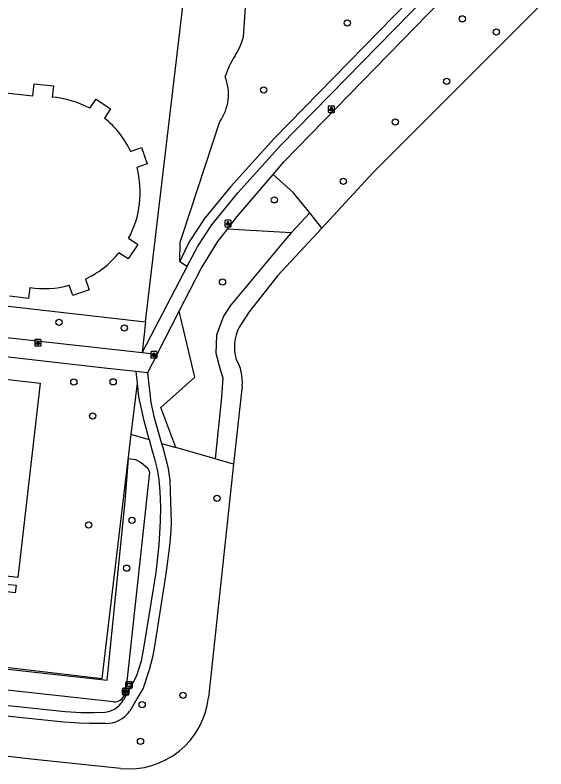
# Model space of a CAD drawing. Extents: x 161928 to 163055, y 386475 to 387428.
# Drawn here: x 162572 to 162655.2, y 386758.5 to 386876.6 of the extents above; entities that cross this region are included whole.
import ezdxf

# ---------------------------------------------------------------- set-up
doc = ezdxf.new("R2010")
doc.units = 0
for name, color, linetype in [('IMGEO_Afvalbak', 7, 'Continuous'), ('IMGEO_Bank', 7, 'Continuous'), ('IMGEO_Boom', 7, 'Continuous'), ('IMGEO_Groenvoorziening', 7, 'Continuous'), ('IMGEO_Haag', 7, 'Continuous'), ('IMGEO_Lichtpunt', 7, 'Continuous'), ('IMGEO_Meer_plas_ven_vijver', 7, 'Continuous'), ('IMGEO_Pand', 7, 'Continuous'), ('IMGEO_Voetpad_gesloten', 7, 'Continuous'), ('IMGEO_Voetpad_halfverhard', 7, 'Continuous'), ('IMGEO_Voetpad_open', 7, 'Continuous')]:
    doc.layers.add(name, color=color, linetype=linetype)

msp = doc.modelspace()

# ---------------------------------------------------------------- linework, layer by layer
at = {"layer": 'IMGEO_Afvalbak'}
for p, q in [((162589.36, 386771.24), (162589.36, 386772.04)), ((162589.36, 386772.04), (162589.36, 386771.24)), ((162589.46, 386772.14), (162590.25, 386772.14)), ((162590.25, 386772.14), (162589.46, 386772.14)), ((162590.35, 386772.04), (162590.35, 386771.24)), ((162590.35, 386771.24), (162590.35, 386772.04)), ((162590.25, 386771.14), (162589.46, 386771.14)), ((162589.46, 386771.14), (162590.25, 386771.14))]:
    msp.add_line(p, q, dxfattribs=at)
msp.add_lwpolyline([(162589.5, 386771.85), (162590.21, 386771.85), (162590.06, 386771.38), (162589.65, 386771.38), (162589.5, 386771.85)], dxfattribs=at)
for centre, start, end in [((162589.46, 386772.04), 90, 180), ((162589.46, 386772.04), 90, 180), ((162590.25, 386772.04), 0, 90), ((162590.25, 386772.04), 360, 90), ((162589.46, 386771.24), 180, 270), ((162589.46, 386771.24), 180, 270), ((162590.25, 386771.24), 270, 0), ((162590.25, 386771.24), 270, 0)]:
    msp.add_arc(centre, 0.1, start, end, dxfattribs=at)
at = {"layer": 'IMGEO_Bank'}
for p, q in [((162588.84, 386770.19), (162588.84, 386771.03)), ((162588.84, 386771.03), (162588.84, 386770.19)), ((162588.91, 386771.12), (162589.75, 386771.12)), ((162589.75, 386771.12), (162588.91, 386771.12)), ((162589.15, 386770.62), (162589.15, 386770.73)), ((162589.19, 386770.73), (162589.19, 386770.62)), ((162589.48, 386770.73), (162589.2, 386770.73)), ((162589.49, 386770.62), (162589.49, 386770.73)), ((162589.53, 386770.73), (162589.53, 386770.62)), ((162589.84, 386771.04), (162589.84, 386770.2)), ((162589.84, 386770.2), (162589.84, 386771.04)), ((162589.76, 386770.12), (162588.92, 386770.12)), ((162588.92, 386770.12), (162589.76, 386770.12)), ((162589.54, 386770.51), (162589.14, 386770.51)), ((162589.2, 386770.62), (162589.48, 386770.62))]:
    msp.add_line(p, q, dxfattribs=at)
for points in [[(162589.14, 386770.73), (162589.06, 386770.73), (162589.06, 386770.9), (162589.62, 386770.9), (162589.62, 386770.73), (162589.54, 386770.73)], [(162589.09, 386770.51), (162588.94, 386770.51), (162589.06, 386770.62), (162589.14, 386770.62)], [(162589.14, 386770.51), (162589.14, 386770.3), (162589.09, 386770.3), (162589.09, 386770.51)], [(162589.54, 386770.62), (162589.62, 386770.62), (162589.73, 386770.51), (162589.59, 386770.51)], [(162589.59, 386770.51), (162589.59, 386770.3), (162589.54, 386770.3), (162589.54, 386770.51)]]:
    msp.add_lwpolyline(points, dxfattribs=at)
for centre, radius, start, end in [((162588.92, 386771.04), 0.0779, 92.4484, 184.2845), ((162588.92, 386771.04), 0.0779, 92.4484, 184.2845), ((162589.14, 386770.73), 0.00671, 2.8957, 87.1043), ((162589.2, 386770.73), 0.00671, 92.8957, 177.1043), ((162589.48, 386770.73), 0.00671, 2.8957, 87.1043), ((162589.54, 386770.73), 0.00671, 92.8957, 177.1043), ((162589.76, 386771.04), 0.0779, 2.4484, 94.2845), ((162589.76, 386771.04), 0.0779, 2.4484, 94.2845), ((162588.92, 386770.2), 0.0779, 182.4484, 274.2845), ((162588.92, 386770.2), 0.0779, 182.4484, 274.2845), ((162589.09, 386770.51), 0.00671, 2.8957, 87.1043), ((162589.14, 386770.62), 0.00671, 272.8957, 357.1043), ((162589.14, 386770.51), 0.00671, 92.8957, 177.1043), ((162589.2, 386770.62), 0.00671, 182.8957, 267.1043), ((162589.48, 386770.62), 0.00671, 272.8957, 357.1043), ((162589.54, 386770.62), 0.00671, 182.8957, 267.1043), ((162589.54, 386770.51), 0.00671, 2.8957, 87.1043), ((162589.59, 386770.51), 0.00671, 92.8957, 177.1043), ((162589.76, 386770.2), 0.0779, 272.4484, 4.2845), ((162589.76, 386770.2), 0.0779, 272.4484, 4.2845)]:
    msp.add_arc(centre, radius, start, end, dxfattribs=at)
at = {"layer": 'IMGEO_Boom'}
for centre in [(162624.07, 386875.4), (162642.11, 386876.06), (162647.41, 386873.98), (162639.64, 386866.27), (162610.97, 386864.91), (162631.59, 386859.89), (162623.45, 386850.57), (162612.64, 386847.68), (162604.51, 386834.81), (162578.88, 386828.5), (162589.12, 386827.59), (162581.2, 386819.13), (162587.37, 386819.16), (162584.15, 386813.81), (162603.63, 386800.91), (162590.3, 386797.45), (162583.51, 386796.7), (162589.48, 386789.95), (162598.32, 386770), (162591.91, 386768.56), (162591.65, 386762.81)]:
    msp.add_circle(centre, 0.489, dxfattribs=at)
at = {"layer": 'IMGEO_Groenvoorziening'}
for points in [[(162592.46, 386828.55), (162599.97, 386892.23), (162601.6, 386907.9)], [(162607.79, 386873.18), (162608.57, 386884.98), (162612.04, 386899.35), (162609.45, 386906.52)], [(162597.8, 386838), (162597.86, 386841.03), (162598.28, 386842.31), (162604.09, 386859.94)], [(162618.18, 386845.63), (162615.58, 386848.84), (162612.43, 386851.68)], [(162618.18, 386845.63), (162615.28, 386842.49)], [(162620.05, 386843.23), (162618.18, 386845.63)], [(162615.28, 386842.49), (162605.27, 386843.1)], [(162615.28, 386842.49), (162614.57, 386841.73), (162605.71, 386831.07), (162604.64, 386829.45), (162603.54, 386826.45), (162603.44, 386823.65), (162604.12, 386821.1), (162604.57, 386819.8), (162604.37, 386816.74), (162603.33, 386807.1)], [(162547.52, 386833.68), (162592.46, 386828.55)], [(162597.21, 386808.87), (162594.85, 386815.15), (162600.16, 386819.9), (162597.71, 386830.21)], [(162592.46, 386828.55), (162591.9, 386823.76)], [(162590.2, 386810.9), (162591.16, 386818.96)], [(162540.09, 386777.49), (162540.18, 386778.23), (162546.92, 386777.13), (162570.98, 386774.36), (162585.62, 386772.68), (162590.2, 386810.9)], [(162590.2, 386810.9), (162590.24, 386810.88), (162593.02, 386810.1)], [(162594.95, 386809.49), (162597.21, 386808.87)], [(162603.33, 386807.1), (162597.21, 386808.87)], [(162540.09, 386777.49), (162586.45, 386772.39), (162589.25, 386800.41), (162589.79, 386807.15), (162590.88, 386806.96), (162591.77, 386806.52), (162592.81, 386805.62), (162593.04, 386805.02), (162589.36, 386770.79)], [(162606.25, 386806.26), (162603.33, 386807.1)], [(162587.43, 386768.99), (162539.7, 386774.23)]]:
    msp.add_lwpolyline(points, dxfattribs=at)
for centre, radius, start, end in [((162596.81, 386876.38), 11.43, 327.2757, 343.7175), ((162616.72, 386863.36), 12.35, 146.3581, 162.778), ((162597.93, 386864.24), 7.51, 325.0452, 21.6779), ((162587.46, 386770.89), 1.9, 269.0398, 357.1542)]:
    msp.add_arc(centre, radius, start, end, dxfattribs=at)
at = {"layer": 'IMGEO_Haag'}
for points in [[(162644.21, 386887.52), (162644, 386887.73), (162643.14, 386888.56), (162612.53, 386857.24), (162605.75, 386849.72), (162601.67, 386844.74), (162599.39, 386841.27), (162598.9, 386840.35), (162597.8, 386838)], [(162597.8, 386838), (162598.73, 386837.44), (162598.99, 386837.28)]]:
    msp.add_lwpolyline(points, dxfattribs=at)
at = {"layer": 'IMGEO_Lichtpunt'}
for p, q in [((162621.07, 386862.29), (162621.07, 386861.48)), ((162621.07, 386862.29), (162621.07, 386861.48)), ((162621.97, 386862.39), (162621.17, 386862.39)), ((162621.97, 386862.39), (162621.17, 386862.39)), ((162622.07, 386861.48), (162622.07, 386862.29)), ((162622.07, 386861.48), (162622.07, 386862.29)), ((162621.17, 386861.39), (162621.97, 386861.39)), ((162621.17, 386861.39), (162621.97, 386861.39)), ((162604.88, 386844.38), (162604.88, 386843.57)), ((162604.88, 386844.38), (162604.88, 386843.57)), ((162605.78, 386844.48), (162604.98, 386844.48)), ((162605.78, 386844.48), (162604.98, 386844.48)), ((162605.88, 386843.57), (162605.88, 386844.38)), ((162605.88, 386843.57), (162605.88, 386844.38)), ((162604.98, 386843.48), (162605.78, 386843.48)), ((162604.98, 386843.48), (162605.78, 386843.48)), ((162575.07, 386825.68), (162575.07, 386824.87)), ((162575.07, 386825.68), (162575.07, 386824.87)), ((162575.97, 386825.78), (162575.16, 386825.78)), ((162575.97, 386825.78), (162575.16, 386825.78)), ((162576.06, 386824.87), (162576.06, 386825.68)), ((162576.06, 386824.87), (162576.06, 386825.68)), ((162575.16, 386824.78), (162575.97, 386824.78)), ((162575.16, 386824.78), (162575.97, 386824.78)), ((162594.16, 386823.9), (162593.36, 386823.9)), ((162594.16, 386823.9), (162593.36, 386823.9)), ((162593.26, 386823.8), (162593.26, 386823)), ((162593.26, 386823.8), (162593.26, 386823)), ((162593.36, 386822.9), (162594.16, 386822.9)), ((162593.36, 386822.9), (162594.16, 386822.9)), ((162594.26, 386823), (162594.26, 386823.8)), ((162594.26, 386823), (162594.26, 386823.8))]:
    msp.add_line(p, q, dxfattribs=at)
for points in [[(162621.45, 386861.95), (162621.48, 386861.93), (162621.3, 386861.66), (162621.26, 386861.69), (162621.45, 386861.95)], [(162621.55, 386861.91), (162621.59, 386861.91), (162621.59, 386861.58), (162621.55, 386861.58), (162621.55, 386861.91)], [(162621.66, 386861.93), (162621.7, 386861.95), (162621.88, 386861.69), (162621.84, 386861.66), (162621.66, 386861.93)], [(162605.26, 386844.04), (162605.3, 386844.02), (162605.11, 386843.75), (162605.07, 386843.78), (162605.26, 386844.04)], [(162605.36, 386844), (162605.41, 386844), (162605.41, 386843.67), (162605.36, 386843.67), (162605.36, 386844)], [(162605.47, 386844.02), (162605.51, 386844.04), (162605.69, 386843.78), (162605.66, 386843.75), (162605.47, 386844.02)], [(162575.44, 386825.34), (162575.48, 386825.32), (162575.29, 386825.05), (162575.25, 386825.08), (162575.44, 386825.34)], [(162575.54, 386825.3), (162575.59, 386825.3), (162575.59, 386824.97), (162575.54, 386824.97), (162575.54, 386825.3)], [(162575.65, 386825.32), (162575.69, 386825.34), (162575.88, 386825.08), (162575.84, 386825.05), (162575.65, 386825.32)], [(162593.64, 386823.47), (162593.67, 386823.44), (162593.49, 386823.18), (162593.45, 386823.2), (162593.64, 386823.47)], [(162593.74, 386823.42), (162593.78, 386823.42), (162593.78, 386823.1), (162593.74, 386823.1), (162593.74, 386823.42)], [(162593.85, 386823.44), (162593.89, 386823.47), (162594.07, 386823.2), (162594.03, 386823.18), (162593.85, 386823.44)]]:
    msp.add_lwpolyline(points, dxfattribs=at)
for centre in [(162621.57, 386862.09), (162605.38, 386844.18), (162575.57, 386825.48), (162593.76, 386823.6)]:
    msp.add_circle(centre, 0.0994, dxfattribs=at)
for centre, start, end in [((162621.17, 386862.29), 90, 180), ((162621.17, 386862.29), 90, 180), ((162621.97, 386862.29), 0, 90), ((162621.97, 386862.29), 0, 90), ((162621.17, 386861.48), 180, 270), ((162621.17, 386861.48), 180, 270), ((162621.97, 386861.48), 270, 0), ((162621.97, 386861.48), 270, 360), ((162604.98, 386844.38), 90, 180), ((162604.98, 386844.38), 90, 180), ((162605.78, 386844.38), 0, 90), ((162605.78, 386844.38), 0, 90), ((162604.98, 386843.57), 180, 270), ((162604.98, 386843.57), 180, 270), ((162605.78, 386843.57), 270, 0), ((162605.78, 386843.57), 270, 360), ((162575.16, 386825.68), 90, 180), ((162575.16, 386825.68), 90, 180), ((162575.97, 386825.68), 0, 90), ((162575.97, 386825.68), 0, 90), ((162575.16, 386824.87), 180, 270), ((162575.16, 386824.87), 180, 270), ((162575.97, 386824.87), 270, 0), ((162575.97, 386824.87), 270, 360), ((162593.36, 386823.8), 90, 180), ((162593.36, 386823.8), 90, 180), ((162594.16, 386823.8), 0, 90), ((162594.16, 386823.8), 0, 90), ((162593.36, 386823), 180, 270), ((162593.36, 386823), 180, 270), ((162594.16, 386823), 270, 0), ((162594.16, 386823), 270, 360)]:
    msp.add_arc(centre, 0.0946, start, end, dxfattribs=at)
at = {"layer": 'IMGEO_Meer_plas_ven_vijver'}
for points in [[(162655.2, 386879.09), (162628.11, 386851.95), (162620.05, 386843.23)], [(162620.05, 386843.23), (162613.15, 386835.76), (162608.7, 386830.14), (162607.1, 386827.74)], [(162607.58, 386818.55), (162606.25, 386806.26)], [(162606.25, 386806.26), (162602.3, 386769.68)], [(162588.5, 386758.55), (162574.51, 386760), (162537.24, 386764.37)]]:
    msp.add_lwpolyline(points, dxfattribs=at)
for centre, radius, start, end in [((162613.36, 386824.65), 6.98, 153.7059, 195.9403), ((162600.68, 386819.2), 6.94, 354.6569, 30.6184), ((162589.8, 386771.05), 12.57, 264.0458, 353.7432)]:
    msp.add_arc(centre, radius, start, end, dxfattribs=at)
at = {"layer": 'IMGEO_Pand'}
for points in [[(162566.54, 386866.88), (162566.32, 386864.95), (162574.79, 386863.98), (162575.01, 386865.89), (162577.99, 386865.56), (162577.79, 386863.78)], [(162583.71, 386862.03), (162584.7, 386863.46), (162586.94, 386861.97), (162586, 386860.5)], [(162590.11, 386855.27), (162591.8, 386855.88), (162592.71, 386853.35), (162591.1, 386852.73)], [(162589.79, 386841.67), (162591.21, 386840.67), (162589.71, 386838.44), (162588.25, 386839.39)], [(162583.02, 386835.27), (162583.63, 386833.6), (162581.07, 386832.69), (162580.46, 386834.3)], [(162574.3, 386833.97), (162574.09, 386832.23), (162571.1, 386832.58)], [(162551.78, 386821.7), (162575.9, 386818.93), (162572.41, 386788.49), (162557.02, 386790.26), (162556.06, 386781.86), (162540.75, 386783.61), (162532.4, 386784.57)], [(162572.03, 386786.08), (162569.85, 386786.33), (162569.99, 386787.52), (162572.16, 386787.27), (162572.03, 386786.08)]]:
    msp.add_lwpolyline(points, dxfattribs=at)
for centre, radius, start, end in [((162576.55, 386848.74), 15.1, 61.7055, 85.2944), ((162576.57, 386848.85), 14.99, 25.3713, 51.0118), ((162576.52, 386848.86), 15.09, 331.562, 14.8746), ((162577.02, 386848.25), 14.3, 294.8087, 321.7454), ((162576.6, 386848.43), 14.65, 260.9484, 285.2452)]:
    msp.add_arc(centre, radius, start, end, dxfattribs=at)
at = {"layer": 'IMGEO_Voetpad_gesloten'}
for points in [[(162612.43, 386851.68), (162614.16, 386853.7), (162648.94, 386889.4)], [(162598.99, 386837.28), (162600.16, 386839.52), (162600.65, 386840.45), (162602.83, 386843.79), (162606.91, 386848.77), (162613.64, 386856.24), (162644.21, 386887.52)], [(162605.27, 386843.1), (162606.8, 386845.09), (162612.43, 386851.68)], [(162597.71, 386830.21), (162601.17, 386836.91), (162603.76, 386841.16), (162605.27, 386843.1)], [(162598.99, 386837.28), (162591.9, 386823.76)], [(162594.24, 386823.49), (162597.71, 386830.21)], [(162591.9, 386823.76), (162594.24, 386823.49)]]:
    msp.add_lwpolyline(points, dxfattribs=at)
at = {"layer": 'IMGEO_Voetpad_halfverhard'}
for points in [[(162591.16, 386818.96), (162590.96, 386820.77)], [(162592.73, 386820.57), (162593.29, 386815.94), (162593.75, 386813.71), (162594.95, 386809.49)], [(162593.02, 386810.1), (162592.21, 386813.02), (162591.4, 386816.83), (162591.16, 386818.96)], [(162593.02, 386810.1), (162593.5, 386808.33), (162593.84, 386807.08), (162594.27, 386805.4), (162594.5, 386803.82), (162594.68, 386801.98), (162594.8, 386799.57), (162594.72, 386797.26), (162594.55, 386793.62), (162594.03, 386789.29), (162592.24, 386778.02), (162591.77, 386775.37), (162591.01, 386773.05), (162589.84, 386770.75), (162588.97, 386769.3)], [(162594.95, 386809.49), (162595.13, 386808.84), (162595.93, 386805.86), (162596.23, 386803.77), (162596.29, 386801.96), (162596.46, 386797.14), (162596.43, 386795.78), (162596.18, 386793.46), (162595.63, 386789.04), (162593.84, 386777.71), (162593.52, 386776.01), (162592.99, 386774.01), (162592.05, 386771.14), (162591.08, 386769.47), (162589.96, 386767.54)], [(162585.6, 386767.33), (162584.4, 386767.25), (162582.33, 386767.26), (162579.82, 386767.43), (162557.02, 386769.81), (162549.49, 386770.68), (162545.89, 386771.44), (162542.49, 386772.34), (162538.84, 386773.65), (162538.71, 386773.71)], [(162586.16, 386765.61), (162583.65, 386765.6), (162582.1, 386765.63), (162579.66, 386765.82), (162557, 386768.16), (162549.3, 386769.03), (162544.99, 386769.97), (162541.87, 386770.78), (162539.51, 386771.58), (162538.52, 386771.95), (162538.44, 386771.98), (162538.44, 386771.98)]]:
    msp.add_lwpolyline(points, dxfattribs=at)
for centre, radius, start, end in [((162585.59, 386771.22), 3.89, 270.1726, 330.3741), ((162586.22, 386770.2), 4.59, 269.1812, 324.5734)]:
    msp.add_arc(centre, radius, start, end, dxfattribs=at)
at = {"layer": 'IMGEO_Voetpad_open'}
for points in [[(162550.38, 386828.38), (162591.9, 386823.76)], [(162590.96, 386820.77), (162586.47, 386821.27), (162552.13, 386825.15)], [(162594.24, 386823.49), (162592.73, 386820.57)], [(162592.73, 386820.57), (162591.37, 386820.72), (162590.96, 386820.77)]]:
    msp.add_lwpolyline(points, dxfattribs=at)

doc.saveas('drawing.dxf')
